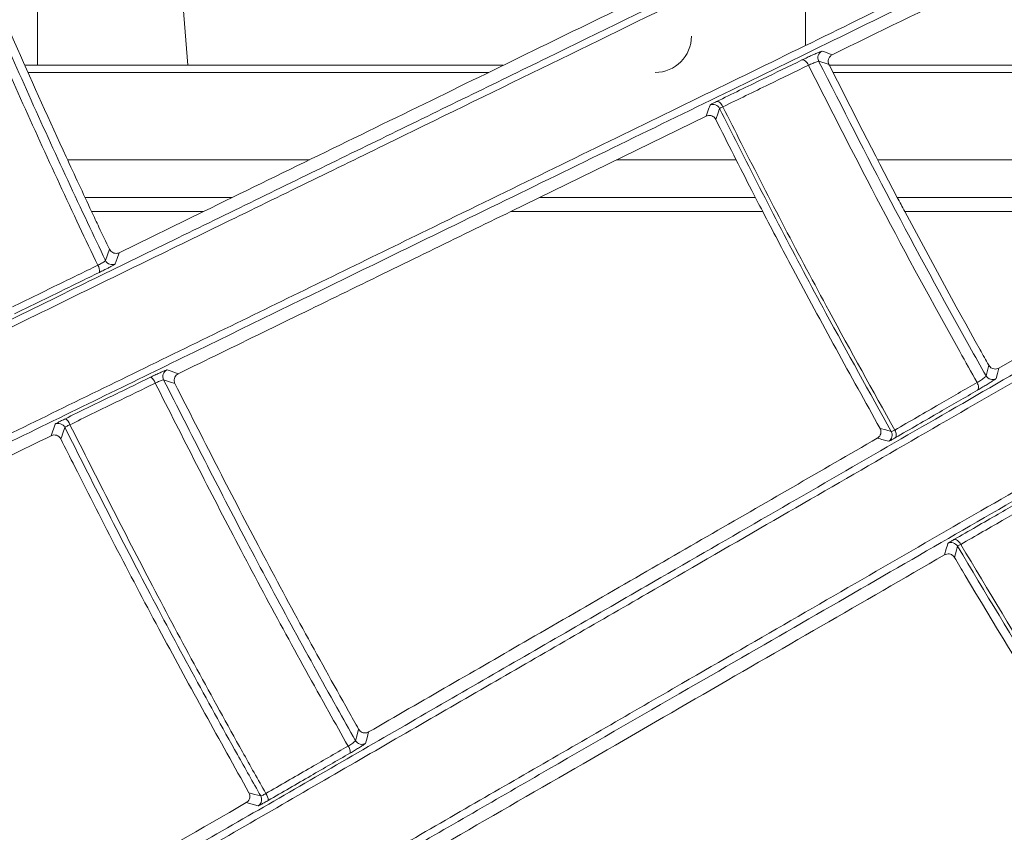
# Model space of a CAD drawing. Header units: millimetres. Extents: x 0 to 1118, y 0 to 864.
# Tile 311 of 512: x 475.08 to 481.84, y 393.55 to 399.13. Entities that reach past the tile are written whole.
import ezdxf

# ---------------------------------------------------------------- set-up
doc = ezdxf.new("R2010")
doc.units = ezdxf.units.MM
doc.styles.add('SLDTEXTSTYLE0', font='TXT', dxfattribs={"width": 0.605})
doc.dimstyles.new('SLDDIMSTYLE3', dxfattribs={"dimtxt": 3.175, "dimasz": 3.302, "dimexe": 0, "dimexo": 0.0625, "dimgap": 0.79375, "dimtad": 0, "dimtih": 1, "dimtoh": 1, "dimdec": 1, "dimlfac": 4, "dimrnd": 1e-09, "dimzin": 12, "dimdsep": 46, "dimtxsty": 'SLDTEXTSTYLE0', "dimsah": 1, "dimcen": 0.09, "dimadec": 0, "dimazin": 3, "dimtfac": 1, "dimtofl": 0, "dimtmove": 0, "dimatfit": 3, "dimfxl": 1, "dimfrac": 2, "dimtolj": 1, "dimtzin": 12, "dimarcsym": 0})

# ---------------------------------------------------------------- blocks, each defined once
blk = doc.blocks.new('_D_9')
at = {"color": 7, "linetype": 'Continuous', "lineweight": 0}
for p, q in [((522.1253, 420.3386), (447.1385, 420.3386)), ((448.7385, 420.3386), (448.7385, 403.9348)), ((448.7385, 382.6583), (448.7385, 399.0621)), ((465.7357, 382.6583), (447.1385, 382.6583))]:
    blk.add_line(p, q, dxfattribs=at)
for points in [[(448.7385, 420.3386), (448.2305, 417.0366), (449.2465, 417.0366)], [(448.7385, 382.6583), (449.2465, 385.9603), (448.2305, 385.9603)]]:
    blk.add_solid(points, dxfattribs=at)
at = {"color": 7, "linetype": 'Continuous', "lineweight": 0, "insert": (443.2814, 403.1549), "char_height": 3.175, "attachment_point": 1, "style": 'SLDTEXTSTYLE0'}
blk.add_mtext('150.7', dxfattribs=at)

msp = doc.modelspace()

# ---------------------------------------------------------------- linework, layer by layer
at = {"color": 7, "linetype": 'Continuous', "lineweight": 15}
for p, q in [((475.2003, 400.3052), (475.2003, 398.8161)), ((480.4732, 398.9522), (480.4732, 399.6803)), ((476.2328, 398.8161), (476.2003, 399.2183)), ((478.3978, 398.8161), (475.1136, 398.8161)), ((475.1358, 398.7669), (478.2968, 398.7669)), ((485.3223, 398.8161), (480.6332, 398.8161)), ((480.6614, 398.7669), (485.3093, 398.7669)), ((478.4489, 397.8123), (479.7899, 398.4663)), ((477.0667, 398.1669), (475.4064, 398.1669)), ((479.9971, 398.1669), (479.1759, 398.1669)), ((484.2747, 398.1669), (480.97, 398.1669)), ((475.5265, 397.9083), (476.5366, 397.9083)), ((478.6458, 397.9083), (480.1289, 397.9083)), ((481.103, 397.9083), (483.8269, 397.9083)), ((475.5711, 397.8123), (476.3397, 397.8123)), ((476.3397, 397.8123), (475.7605, 397.5298)), ((478.4489, 397.8123), (480.1785, 397.8123)), ((481.1538, 397.8123), (483.6606, 397.8123)), ((483.6606, 397.8123), (481.7995, 396.7377))]:
    msp.add_line(p, q, dxfattribs=at)
at = {"color": 9, "linetype": 'Continuous', "lineweight": 0}
msp.add_line((475.3208, 396.3528), (475.2934, 396.2732), dxfattribs=at)
at = {"color": 9, "linetype": 'Continuous', "lineweight": 0, "flags": 128}
for points in [[(480.5866, 398.9133), (480.6095, 398.9053), (480.6364, 398.8958), (480.6562, 398.8889)], [(480.448, 398.8526), (480.4531, 398.8535), (480.4587, 398.8527), (480.4648, 398.8501), (480.471, 398.8459), (480.4771, 398.8402), (480.483, 398.8333), (480.4882, 398.8253), (480.4928, 398.8167)], [(480.6338, 398.8206), (480.6069, 398.83), (480.5628, 398.8455)], [(479.8624, 398.5675), (479.8672, 398.5684), (479.8726, 398.5675), (479.8785, 398.5648), (479.8845, 398.5605), (479.8905, 398.5548), (479.8962, 398.5478), (479.9014, 398.5398), (479.9059, 398.5312)], [(479.7899, 398.4663), (479.8068, 398.5146), (479.8168, 398.5432)], [(479.8826, 398.5201), (479.8721, 398.4903), (479.8561, 398.4447)], [(475.6666, 397.4759), (475.68, 397.5148), (475.6933, 397.5537)], [(475.7605, 397.5298), (475.7468, 397.49), (475.734, 397.4527)], [(481.7117, 396.6849), (481.7211, 396.7212), (481.7305, 396.7575)], [(481.7995, 396.7377), (481.7899, 396.7008), (481.7811, 396.6668)], [(476.0889, 396.7252), (476.1165, 396.7157), (476.1471, 396.7052), (476.1659, 396.6987)], [(476.1432, 396.631), (476.1126, 396.6416), (476.0656, 396.6578)], [(481.6505, 396.6388), (481.6544, 396.6306), (481.6575, 396.6222), (481.6594, 396.6141), (481.6603, 396.6065), (481.66, 396.5996), (481.6586, 396.5936), (481.6561, 396.5888), (481.6526, 396.5854)], [(475.3871, 396.33), (475.3735, 396.2905), (475.3635, 396.2615), (475.3599, 396.2509)], [(480.9844, 396.323), (481.023, 396.3129), (481.0238, 396.3126), (481.0616, 396.3027)], [(481.0854, 396.3121), (481.0895, 396.3039), (481.0926, 396.2956), (481.0947, 396.2875), (481.0957, 396.2799), (481.0956, 396.2731), (481.0944, 396.2672), (481.0921, 396.2625), (481.0888, 396.2592)], [(481.4276, 395.4553), (481.4388, 395.4958), (481.4462, 395.5229), (481.4491, 395.5336)], [(481.4919, 395.5604), (481.4967, 395.5616), (481.5023, 395.5611), (481.5085, 395.5589), (481.5149, 395.5551), (481.5213, 395.5497), (481.5276, 395.5431), (481.5334, 395.5355), (481.5385, 395.5272)], [(481.5163, 395.5151), (481.5089, 395.488), (481.4952, 395.4384)], [(477.3833, 394.1797), (477.3938, 394.2193), (477.4044, 394.2589)], [(477.4731, 394.2397), (477.4623, 394.1993), (477.4522, 394.1614)], [(476.6514, 393.822), (476.6918, 393.8112), (476.6928, 393.8109), (476.7321, 393.8003)], [(476.7321, 393.8003), (476.7361, 393.7915), (476.7376, 393.7857)], [(476.714, 393.7327), (476.6746, 393.7432), (476.6327, 393.7545)]]:
    msp.add_lwpolyline(points, dxfattribs=at)
at = {"color": 7, "linetype": 'Continuous', "lineweight": 15}
for centre, radius, start, end in [((479.4396, 399.0169), 0.25, 270, 0), ((481.0179, 396.2783), 0.05, 301.25044, 29.28727), ((476.6885, 393.7758), 0.05, 300.53357, 11.4586)]:
    msp.add_arc(centre, radius, start, end, dxfattribs=at)
at = {"color": 9, "linetype": 'Continuous', "lineweight": 0}
for centre, radius, start, end in [((480.6076, 398.8679), 0.05, 114.82014, 206.56317), ((479.8378, 398.4978), 0.05, 26.51397, 114.7825), ((475.5606, 397.4057), 0.0651, 350.07049, 35.54876), ((475.7117, 397.4975), 0.05, 205.63656, 296.44899), ((475.9438, 396.6158), 0.0668, 15.98172, 61.95921), ((476.1104, 396.6801), 0.05, 115.53455, 206.44486), ((481.7551, 396.7096), 0.05, 209.6518, 301.20311), ((475.3423, 396.3076), 0.05, 26.52895, 115.50397), ((475.3486, 396.3261), 0.0771, 17.22145, 56.2849), ((481.4732, 395.4897), 0.05, 30.50273, 118.74063), ((477.4268, 394.2045), 0.05, 209.63942, 300.49601), ((477.2848, 394.1036), 0.0614, 351.55081, 39.9109), ((476.7132, 393.773), 0.0701, 357.15884, 38.96369)]:
    msp.add_arc(centre, radius, start, end, dxfattribs=at)
at = {"color": 7, "linetype": 'Continuous', "lineweight": 15}
for points, knots in [([(472.6127, 395.8992), (473.0686, 396.1215), (473.9865, 396.5692), (475.2817, 397.2009), (476.4885, 397.7895), (477.6094, 398.3363), (478.7041, 398.8703), (480.0544, 399.5289), (481.6114, 400.2884), (483.3414, 401.1323), (484.9877, 401.9354), (486.5498, 402.6973), (488.0324, 403.4205), (489.926, 404.3443), (491.2714, 405.0005), (492.1692, 405.4384)], [0, 0, 0, 0, 0.0542963, 0.1093331, 0.1564478, 0.2035736, 0.2518491, 0.3001342, 0.3870152, 0.4739454, 0.5627674, 0.6516099, 0.7385678, 0.8255339, 1, 1, 1, 1]), ([(492.1562, 405.3799), (491.2612, 404.9436), (489.9176, 404.2885), (488.0251, 403.3653), (486.5508, 402.646), (485.0098, 401.8942), (483.379, 401.0984), (481.6434, 400.2514), (480.0738, 399.4853), (478.7303, 398.8296), (477.6483, 398.3015), (476.5232, 397.7522), (475.3085, 397.16), (474.0104, 396.5233), (473.0924, 396.0831), (472.6346, 395.8542), (472.6346, 395.8542)], [0, 0, 0, 0, 0.1741793, 0.2614739, 0.3487604, 0.4359103, 0.5230414, 0.6117006, 0.7003072, 0.7474475, 0.7945794, 0.8427399, 0.8908884, 0.9450903, 0.9999996, 1, 1, 1, 1]), ([(472.8776, 395.2458), (472.8776, 395.2458), (473.295, 395.4544), (474.1374, 395.8583), (475.3979, 396.4764), (476.6498, 397.0865), (478.0034, 397.7472), (479.4214, 398.439), (480.8959, 399.1584), (482.3115, 399.849), (484.064, 400.7039), (486.0767, 401.6856), (488.3003, 402.77), (490.4147, 403.801), (491.7675, 404.4605), (492.4441, 404.7902)], [0, 0, 0, 0, 0.000001, 0.049931, 0.099872, 0.151959, 0.204062, 0.271679, 0.339328, 0.40874, 0.478171, 0.607752, 0.737409, 0.868692, 1, 1, 1, 1]), ([(492.5005, 404.7596), (491.8308, 404.433), (490.4915, 403.7797), (488.6202, 402.8672), (486.9019, 402.0293), (485.3556, 401.2752), (483.8484, 400.5403), (482.3917, 399.8299), (480.9869, 399.1449), (479.5004, 398.42), (478.0708, 397.7228), (476.734, 397.0709), (475.497, 396.4676), (474.2148, 395.8423), (473.338, 395.4147), (472.8996, 395.2009)], [0, 0, 0, 0, 0.1298089, 0.2595937, 0.3468664, 0.4341651, 0.5213843, 0.5892135, 0.6570268, 0.7263226, 0.7955827, 0.8457136, 0.89583, 0.9479213, 1, 1, 1, 1]), ([(474.8074, 392.6017), (475.1945, 392.8252), (475.969, 393.2723), (477.1242, 393.9393), (478.2656, 394.5984), (479.5542, 395.3424), (480.9536, 396.1504), (482.4355, 397.006), (484.1091, 397.9724), (485.9327, 399.0254), (487.7209, 400.0579), (489.282, 400.9593), (491.1097, 402.0147), (492.4181, 402.7702), (493.2911, 403.2742)], [0, 0, 0, 0, 0.048632, 0.0972747, 0.1476691, 0.1980774, 0.2712265, 0.3445625, 0.4178249, 0.5325564, 0.6473462, 0.7353938, 0.8234492, 1, 1, 1, 1]), ([(493.2824, 403.2153), (492.4115, 402.7127), (491.1045, 401.9584), (489.2777, 400.9036), (487.7386, 400.0148), (486.0007, 399.0111), (484.2208, 397.983), (482.549, 397.0172), (481.0174, 396.1324), (479.5952, 395.3107), (478.3171, 394.5722), (477.1977, 393.9254), (476.0386, 393.2557), (475.243, 392.796), (474.8453, 392.5662)], [0, 0, 0, 0, 0.1764651, 0.2648578, 0.3532427, 0.46387, 0.574448, 0.6505779, 0.7267868, 0.8027873, 0.8513115, 0.8998239, 0.9499181, 1, 1, 1, 1]), ([(475.3237, 392.0879), (475.6885, 392.2986), (476.4181, 392.7202), (477.5042, 393.3476), (478.5769, 393.9673), (479.8253, 394.6884), (481.2135, 395.4902), (482.7086, 396.3536), (484.3968, 397.3285), (486.2359, 398.3905), (488.0341, 399.4286), (489.5995, 400.3323), (491.4258, 401.3865), (492.7364, 402.1427), (493.6107, 402.6472)], [0, 0, 0, 0, 0.0462566, 0.092522, 0.1402542, 0.1879973, 0.2623463, 0.3368912, 0.41136, 0.5280802, 0.6448616, 0.7335364, 0.8222191, 1, 1, 1, 1]), ([(493.669, 402.6203), (492.7962, 402.1163), (491.4862, 401.36), (489.6593, 400.3054), (488.1142, 399.4134), (486.3634, 398.4028), (484.5634, 397.3637), (482.8715, 396.387), (481.3201, 395.4915), (479.8997, 394.6716), (478.6491, 393.9496), (477.5865, 393.3362), (476.4885, 392.7023), (475.7354, 392.2676), (475.359, 392.0502)], [0, 0, 0, 0, 0.1772984, 0.266095, 0.3548841, 0.4673262, 0.5797175, 0.6571331, 0.7346305, 0.8119098, 0.8582711, 0.904623, 0.9523166, 1, 1, 1, 1]), ([(477.6345, 389.7754), (477.8318, 389.9085), (478.3987, 390.2909), (479.3191, 390.9117), (480.3902, 391.6342), (481.4369, 392.3403), (482.7687, 393.2387), (484.3305, 394.2922), (486.0829, 395.4744), (487.7479, 396.5976), (489.2801, 397.6311), (490.694, 398.5849), (492.449, 399.7688), (493.716, 400.6235), (494.5613, 401.1936)], [0, 0, 0, 0, 0.027034, 0.077659, 0.128298, 0.180284, 0.232281, 0.331944, 0.431681, 0.53384, 0.636027, 0.726927, 0.817834, 1, 1, 1, 1]), ([(494.5568, 401.1345), (493.7131, 400.5657), (492.4471, 399.7122), (490.6928, 398.5288), (489.2892, 397.582), (487.7809, 396.5643), (486.1329, 395.4523), (484.3742, 394.2654), (482.7974, 393.2012), (481.4717, 392.3064), (480.438, 391.6086), (479.3623, 390.8825), (478.4318, 390.2543), (477.8628, 389.8702), (477.6714, 389.741)], [0, 0, 0, 0, 0.182171, 0.273375, 0.364572, 0.464671, 0.564744, 0.666718, 0.768612, 0.819296, 0.86997, 0.921848, 0.973711, 1, 1, 1, 1]), ([(480.6562, 398.8889), (481.2877, 399.1969), (482.5552, 399.8151), (483.709, 400.3779), (484.288, 400.6603)], [0, 0, 0, 0, 0.498182, 1, 1, 1, 1]), ([(474.6007, 400.0081), (474.753, 399.6476), (475.0108, 399.0378), (475.3399, 398.3083), (475.5127, 397.9376), (475.5711, 397.8123)], [0, 0, 0, 0, 0.4889302, 0.8272487, 1, 1, 1, 1]), ([(479.3846, 399.2975), (478.8966, 399.0594), (477.9158, 398.5811), (476.8668, 398.0694), (476.3397, 397.8123)], [0, 0, 0, 0, 0.497574, 1, 1, 1, 1]), ([(479.8624, 398.5675), (479.9675, 398.6187), (480.164, 398.7144), (480.3578, 398.8087), (480.448, 398.8526)], [0, 0, 0, 0, 0.534554, 1, 1, 1, 1]), ([(480.6562, 398.8889), (480.6501, 398.8849), (480.6387, 398.8774), (480.6294, 398.8587), (480.6275, 398.8397), (480.6307, 398.827), (480.6335, 398.8213), (480.6338, 398.8206)], [0, 0, 0, 0, 0.29615, 0.552574, 0.779694, 0.972468, 1, 1, 1, 1]), ([(480.6338, 398.8206), (480.7884, 398.516), (480.9596, 398.1787), (481.1367, 397.8446), (481.1538, 397.8123)], [0, 0, 0, 0, 0.903164, 1, 1, 1, 1]), ([(479.8561, 398.4447), (479.8534, 398.449), (479.8481, 398.4576), (479.8359, 398.4664), (479.8216, 398.4715), (479.8054, 398.4722), (479.7951, 398.4683), (479.7899, 398.4663)], [0, 0, 0, 0, 0.179945, 0.359462, 0.550149, 0.768551, 1, 1, 1, 1]), ([(479.8561, 398.4447), (479.9383, 398.2816), (480.0449, 398.0703), (480.1537, 397.8602), (480.1785, 397.8123)], [0, 0, 0, 0, 0.771834, 1, 1, 1, 1]), ([(478.1422, 389.2703), (478.4889, 389.5043), (479.1824, 389.9724), (480.4199, 390.8075), (481.8334, 391.7614), (483.3788, 392.8042), (484.7151, 393.7058), (486.2521, 394.7427), (487.9537, 395.8906), (489.8905, 397.197), (491.1047, 398.0157), (491.7117, 398.4251)], [0, 0, 0, 0, 0.062235, 0.124483, 0.228257, 0.33241, 0.43642, 0.513039, 0.675193, 0.837619, 1, 1, 1, 1]), ([(491.6203, 398.299), (491.5347, 398.2413), (491.0312, 397.9017), (490.0929, 397.2689), (488.7684, 396.3756), (487.3851, 395.4427), (486.0862, 394.5667), (484.8879, 393.7586), (483.8087, 393.0308), (482.6745, 392.2658), (481.4854, 391.4639), (480.3275, 390.6829), (479.2224, 389.9376), (478.5265, 389.4683), (478.1773, 389.2327)], [0, 0, 0, 0, 0.02329, 0.136996, 0.250692, 0.365118, 0.479521, 0.557174, 0.635509, 0.713829, 0.793735, 0.873612, 0.93658, 1, 1, 1, 1]), ([(475.6933, 397.5537), (475.6695, 397.6038), (475.6286, 397.69), (475.588, 397.7763), (475.5711, 397.8123)], [0, 0, 0, 0, 0.582646, 1, 1, 1, 1]), ([(476.1659, 396.6987), (476.5537, 396.8879), (477.332, 397.2675), (478.0757, 397.6303), (478.4489, 397.8123)], [0, 0, 0, 0, 0.498274, 1, 1, 1, 1]), ([(480.9844, 396.323), (480.7822, 396.6871), (480.5082, 397.1806), (480.247, 397.681), (480.1785, 397.8123)], [0, 0, 0, 0, 0.737784, 1, 1, 1, 1]), ([(481.7305, 396.7575), (481.7106, 396.7929), (481.5142, 397.1422), (481.3244, 397.4951), (481.1538, 397.8123)], [0, 0, 0, 0, 0.1013686, 1, 1, 1, 1]), ([(475.6933, 397.5537), (475.6962, 397.5489), (475.702, 397.5393), (475.7159, 397.5294), (475.7319, 397.5244), (475.7476, 397.5246), (475.7566, 397.5282), (475.7605, 397.5298)], [0, 0, 0, 0, 0.206907, 0.413686, 0.624138, 0.840143, 1, 1, 1, 1]), ([(481.7305, 396.7575), (481.7335, 396.7532), (481.7395, 396.7445), (481.7525, 396.7358), (481.7676, 396.731), (481.7842, 396.7309), (481.7944, 396.7354), (481.7995, 396.7377)], [0, 0, 0, 0, 0.178873, 0.357147, 0.550638, 0.772531, 1, 1, 1, 1]), ([(476.1659, 396.6987), (476.161, 396.6957), (476.1512, 396.6897), (476.1415, 396.6749), (476.1372, 396.658), (476.1383, 396.6427), (476.1419, 396.6343), (476.1432, 396.631)], [0, 0, 0, 0, 0.220053, 0.440172, 0.657779, 0.869861, 1, 1, 1, 1]), ([(477.4044, 394.2589), (477.3813, 394.2998), (477.1459, 394.7178), (476.7162, 395.5037), (476.3317, 396.2603), (476.1432, 396.631)], [0, 0, 0, 0, 0.052406, 0.535681, 1, 1, 1, 1]), ([(481.6526, 396.5854), (481.5667, 396.5357), (481.3801, 396.4278), (481.1909, 396.3183), (481.0888, 396.2592)], [0, 0, 0, 0, 0.460503, 1, 1, 1, 1]), ([(472.9288, 395.1199), (473.3239, 395.3126), (474.1183, 395.7), (474.9003, 396.0815), (475.2934, 396.2732)], [0, 0, 0, 0, 0.497408, 1, 1, 1, 1]), ([(475.3599, 396.2509), (475.357, 396.2556), (475.3511, 396.2649), (475.3372, 396.2743), (475.3212, 396.2789), (475.3059, 396.2783), (475.2971, 396.2747), (475.2934, 396.2732)], [0, 0, 0, 0, 0.209118, 0.418151, 0.629389, 0.846051, 1, 1, 1, 1]), ([(480.9654, 396.2561), (480.9714, 396.2606), (480.9817, 396.2683), (480.9899, 396.286), (480.9915, 396.3032), (480.9881, 396.3159), (480.985, 396.3218), (480.9844, 396.323)], [0, 0, 0, 0, 0.309374, 0.532753, 0.757356, 0.950283, 1, 1, 1, 1]), ([(476.6514, 393.822), (476.4498, 394.1845), (476.0387, 394.924), (475.6168, 395.7384), (475.3917, 396.1874), (475.3599, 396.2509)], [0, 0, 0, 0, 0.452328, 0.922508, 1, 1, 1, 1]), ([(480.9654, 396.2561), (480.5789, 396.033), (479.8037, 395.5854), (478.6353, 394.9107), (477.8427, 394.4531), (477.4731, 394.2397)], [0, 0, 0, 0, 0.346654, 0.695351, 1, 1, 1, 1]), ([(481.4919, 395.5604), (481.5933, 395.6188), (481.7827, 395.728), (481.9695, 395.8356), (482.0563, 395.8856)], [0, 0, 0, 0, 0.535132, 1, 1, 1, 1]), ([(477.9354, 393.439), (478.5362, 393.7858), (479.7469, 394.4849), (480.8645, 395.1302), (481.4276, 395.4553)], [0, 0, 0, 0, 0.49617, 1, 1, 1, 1]), ([(481.4952, 395.4384), (481.4923, 395.4424), (481.4864, 395.4506), (481.4737, 395.4585), (481.4591, 395.4626), (481.4429, 395.4623), (481.4328, 395.4577), (481.4276, 395.4553)], [0, 0, 0, 0, 0.178429, 0.356341, 0.546353, 0.765592, 1, 1, 1, 1]), ([(482.7688, 393.4005), (482.568, 393.7093), (482.1576, 394.3405), (481.7404, 395.0247), (481.5198, 395.3969), (481.4952, 395.4384)], [0, 0, 0, 0, 0.459878, 0.939905, 1, 1, 1, 1]), ([(477.4044, 394.2589), (477.4076, 394.2543), (477.414, 394.2451), (477.4285, 394.2363), (477.4448, 394.2323), (477.4604, 394.2336), (477.4693, 394.2379), (477.4731, 394.2397)], [0, 0, 0, 0, 0.205845, 0.411483, 0.62147, 0.838033, 1, 1, 1, 1]), ([(476.6327, 393.7545), (476.6374, 393.7579), (476.6468, 393.7646), (476.6556, 393.78), (476.6588, 393.7969), (476.6566, 393.8115), (476.6528, 393.8192), (476.6514, 393.822)], [0, 0, 0, 0, 0.224826, 0.449798, 0.669641, 0.882188, 1, 1, 1, 1]), ([(479.0684, 388.1822), (478.9653, 388.2853), (478.7112, 388.5394), (478.2581, 388.9925), (477.7446, 389.506), (477.2336, 390.017), (476.7876, 390.463), (476.3772, 390.8734), (475.957, 391.2936), (475.4925, 391.7581), (474.9422, 392.3084), (474.3848, 392.8658), (473.895, 393.3556), (473.6189, 393.6317), (473.5084, 393.7422)], [0, 0, 0, 0, 0.055665, 0.137194, 0.244586, 0.332837, 0.413022, 0.485262, 0.554264, 0.639762, 0.735839, 0.851119, 0.940397, 1, 1, 1, 1]), ([(476.6327, 393.7545), (476.325, 393.5768), (475.6759, 393.202), (475.0152, 392.8206), (474.6678, 392.62)], [0, 0, 0, 0, 0.474069, 1, 1, 1, 1])]:
    msp.add_open_spline(points, degree=3, knots=knots, dxfattribs=at)
at = {"color": 9, "linetype": 'Continuous', "lineweight": 0}
for points, knots in [([(475.6135, 397.4435), (475.5712, 397.5325), (475.3449, 398.0091), (474.9541, 398.8647), (474.6269, 399.6406), (474.4665, 400.0211)], [0, 0, 0, 0, 0.104796, 0.560929, 1, 1, 1, 1]), ([(474.5249, 400.0402), (474.6847, 399.6614), (475.0112, 398.8877), (475.4003, 398.0365), (475.6254, 397.5627), (475.6666, 397.4759)], [0, 0, 0, 0, 0.439416, 0.897355, 1, 1, 1, 1]), ([(480.5866, 398.9133), (480.5865, 398.9133), (480.5857, 398.9134), (480.5797, 398.9116), (480.562, 398.9045), (480.5368, 398.8937), (480.5071, 398.8804), (480.4757, 398.8659), (480.4573, 398.857), (480.448, 398.8526)], [0, 0, 0, 0, 0.022987, 0.185644, 0.348346, 0.511168, 0.674091, 0.83704, 1, 1, 1, 1]), ([(480.4928, 398.8167), (480.4975, 398.8187), (480.5069, 398.8228), (480.5228, 398.8296), (480.5379, 398.8359), (480.5506, 398.841), (480.5595, 398.8445), (480.5624, 398.8455), (480.5628, 398.8455), (480.5628, 398.8455)], [0, 0, 0, 0, 0.163088, 0.326158, 0.489095, 0.651892, 0.814473, 0.977074, 1, 1, 1, 1]), ([(480.5628, 398.8455), (480.7263, 398.5235), (481.0609, 397.8646), (481.451, 397.1481), (481.6739, 396.7519), (481.7117, 396.6849)], [0, 0, 0, 0, 0.4425982, 0.9057062, 1, 1, 1, 1]), ([(480.4928, 398.8167), (480.4024, 398.7727), (480.2082, 398.6782), (480.0112, 398.5824), (479.9059, 398.5312)], [0, 0, 0, 0, 0.4654367, 1, 1, 1, 1]), ([(481.6505, 396.6388), (481.6107, 396.7095), (481.3855, 397.1099), (480.9924, 397.8322), (480.657, 398.4932), (480.4928, 398.8167)], [0, 0, 0, 0, 0.098679, 0.558823, 1, 1, 1, 1]), ([(479.8624, 398.5675), (479.8619, 398.5673), (479.8526, 398.5627), (479.8365, 398.5547), (479.8204, 398.5461), (479.818, 398.5442), (479.8168, 398.5432)], [0, 0, 0, 0, 0.019772, 0.346571, 0.67331, 1, 1, 1, 1]), ([(479.8826, 398.5201), (479.8832, 398.5205), (479.8845, 398.5214), (479.8927, 398.5253), (479.9014, 398.5292), (479.9059, 398.5312)], [0, 0, 0, 0, 0.326658, 0.653405, 1, 1, 1, 1]), ([(481.0616, 396.3027), (480.9109, 396.573), (480.549, 397.2219), (480.1615, 397.9642), (479.9248, 398.4359), (479.8826, 398.5201)], [0, 0, 0, 0, 0.369665, 0.887509, 1, 1, 1, 1]), ([(479.9059, 398.5312), (479.9477, 398.4478), (480.1838, 397.977), (480.5715, 397.2341), (480.9339, 396.5839), (481.0854, 396.3121)], [0, 0, 0, 0, 0.111373, 0.628537, 1, 1, 1, 1]), ([(475.028, 397.1579), (475.1293, 397.2073), (475.3252, 397.3028), (475.5196, 397.3977), (475.6135, 397.4435)], [0, 0, 0, 0, 0.5170409, 1, 1, 1, 1]), ([(475.6135, 397.4435), (475.6148, 397.4441), (475.6209, 397.4472), (475.6324, 397.4532), (475.6465, 397.4612), (475.6577, 397.4681), (475.6653, 397.4735), (475.6662, 397.4751), (475.6666, 397.4759)], [0, 0, 0, 0, 0.049539, 0.238775, 0.428576, 0.618914, 0.809459, 1, 1, 1, 1]), ([(475.6246, 397.3945), (475.6272, 397.3957), (475.6396, 397.4018), (475.6628, 397.4134), (475.6914, 397.4281), (475.7145, 397.4406), (475.7305, 397.4497), (475.7329, 397.4517), (475.734, 397.4527)], [0, 0, 0, 0, 0.049652, 0.239361, 0.429387, 0.619583, 0.809786, 1, 1, 1, 1]), ([(475.6246, 397.3945), (475.531, 397.3488), (475.3373, 397.2542), (475.142, 397.1588), (475.0411, 397.1096)], [0, 0, 0, 0, 0.482971, 1, 1, 1, 1]), ([(475.3914, 396.3903), (475.492, 396.4393), (475.6873, 396.5345), (475.8812, 396.6289), (475.9752, 396.6747)], [0, 0, 0, 0, 0.5149502, 1, 1, 1, 1]), ([(476.0889, 396.7252), (476.0886, 396.7252), (476.0876, 396.7253), (476.0801, 396.7227), (476.0614, 396.7148), (476.0356, 396.7033), (476.0054, 396.6893), (475.9853, 396.6796), (475.9752, 396.6747)], [0, 0, 0, 0, 0.053217, 0.242604, 0.431993, 0.621347, 0.810673, 1, 1, 1, 1]), ([(481.6505, 396.6388), (481.6511, 396.6392), (481.656, 396.6418), (481.6661, 396.6478), (481.6804, 396.6572), (481.6936, 396.6667), (481.704, 396.6751), (481.7108, 396.6818), (481.7114, 396.6838), (481.7117, 396.6849)], [0, 0, 0, 0, 0.024904, 0.184945, 0.34589, 0.508195, 0.671761, 0.835836, 1, 1, 1, 1]), ([(476.008, 396.6342), (475.9137, 396.5882), (475.7192, 396.4935), (475.5232, 396.3981), (475.4223, 396.349)], [0, 0, 0, 0, 0.48503, 1, 1, 1, 1]), ([(476.008, 396.6342), (476.0131, 396.6365), (476.0232, 396.6412), (476.0385, 396.6479), (476.0515, 396.6533), (476.0611, 396.6569), (476.0649, 396.658), (476.0655, 396.6578), (476.0656, 396.6578)], [0, 0, 0, 0, 0.189302, 0.378597, 0.567992, 0.757438, 0.946778, 1, 1, 1, 1]), ([(477.3319, 394.143), (477.2877, 394.2213), (477.0309, 394.6771), (476.5809, 395.5031), (476.1966, 396.2619), (476.008, 396.6342)], [0, 0, 0, 0, 0.095583, 0.556335, 1, 1, 1, 1]), ([(476.0656, 396.6578), (476.2536, 396.2871), (476.6372, 395.5303), (477.085, 394.7087), (477.3405, 394.2557), (477.3833, 394.1797)], [0, 0, 0, 0, 0.444166, 0.906785, 1, 1, 1, 1]), ([(481.0854, 396.3121), (481.1877, 396.3713), (481.3774, 396.4809), (481.5644, 396.589), (481.6505, 396.6388)], [0, 0, 0, 0, 0.5395152, 1, 1, 1, 1]), ([(481.7811, 396.6668), (481.78, 396.6657), (481.7778, 396.6634), (481.7625, 396.653), (481.7404, 396.6386), (481.7129, 396.6214), (481.6837, 396.6037), (481.6636, 396.5917), (481.6539, 396.5862), (481.6526, 396.5854)], [0, 0, 0, 0, 0.16309, 0.326236, 0.4893, 0.651885, 0.813736, 0.97494, 1, 1, 1, 1]), ([(475.3914, 396.3903), (475.3821, 396.3857), (475.3632, 396.3764), (475.3403, 396.3646), (475.3243, 396.3558), (475.3219, 396.3538), (475.3208, 396.3528)], [0, 0, 0, 0, 0.241869, 0.494577, 0.747295, 1, 1, 1, 1]), ([(475.3871, 396.33), (475.3876, 396.3306), (475.3887, 396.3317), (475.3967, 396.3363), (475.4081, 396.3422), (475.4176, 396.3467), (475.4223, 396.349)], [0, 0, 0, 0, 0.252786, 0.505463, 0.758163, 1, 1, 1, 1]), ([(475.4223, 396.349), (475.6095, 395.9792), (475.9917, 395.2243), (476.4482, 394.3844), (476.7139, 393.9127), (476.7677, 393.8171)], [0, 0, 0, 0, 0.433601, 0.885245, 1, 1, 1, 1]), ([(476.7321, 393.8003), (476.6789, 393.8949), (476.4135, 394.3657), (475.957, 395.2049), (475.5744, 395.9601), (475.3871, 396.33)], [0, 0, 0, 0, 0.113603, 0.56593, 1, 1, 1, 1]), ([(481.0616, 396.3027), (481.0626, 396.3026), (481.0646, 396.3022), (481.0732, 396.3056), (481.0814, 396.31), (481.0854, 396.3121)], [0, 0, 0, 0, 0.343397, 0.672319, 1, 1, 1, 1]), ([(481.0439, 396.2355), (481.0438, 396.2355), (481.0311, 396.2388), (481.005, 396.2457), (480.979, 396.2526), (480.9654, 396.2561)], [0, 0, 0, 0, 0.004634, 0.481222, 1, 1, 1, 1]), ([(481.0439, 396.2355), (481.0439, 396.2355), (481.0445, 396.2354), (481.0492, 396.2373), (481.0648, 396.2455), (481.0808, 396.2546), (481.0888, 396.2592)], [0, 0, 0, 0, 0.012519, 0.342213, 0.67112, 1, 1, 1, 1]), ([(482.1041, 395.8529), (482.0171, 395.8028), (481.8299, 395.695), (481.6401, 395.5857), (481.5385, 395.5272)], [0, 0, 0, 0, 0.464859, 1, 1, 1, 1]), ([(481.4919, 395.5604), (481.4917, 395.5603), (481.4832, 395.5554), (481.468, 395.5464), (481.4525, 395.5367), (481.4503, 395.5346), (481.4491, 395.5336)], [0, 0, 0, 0, 0.005882, 0.337339, 0.668676, 1, 1, 1, 1]), ([(481.5163, 395.5151), (481.517, 395.5155), (481.5182, 395.5164), (481.5261, 395.5207), (481.5343, 395.525), (481.5385, 395.5272)], [0, 0, 0, 0, 0.331172, 0.662598, 1, 1, 1, 1]), ([(481.5385, 395.5272), (481.7272, 395.2119), (482.1137, 394.566), (482.5643, 393.8599), (482.8229, 393.4672), (482.8697, 393.3962)], [0, 0, 0, 0, 0.438614, 0.8984407, 1, 1, 1, 1]), ([(482.8469, 393.3857), (482.8012, 393.455), (482.5436, 393.8461), (482.0931, 394.5517), (481.7057, 395.1987), (481.5163, 395.5151)], [0, 0, 0, 0, 0.099159, 0.559583, 1, 1, 1, 1]), ([(477.3319, 394.143), (477.3334, 394.1438), (477.3396, 394.1475), (477.3509, 394.1545), (477.3643, 394.1634), (477.375, 394.1712), (477.3821, 394.1772), (477.3829, 394.1789), (477.3833, 394.1797)], [0, 0, 0, 0, 0.059743, 0.246811, 0.434521, 0.622805, 0.811323, 1, 1, 1, 1]), ([(476.7677, 393.8171), (476.8656, 393.8737), (477.0544, 393.9827), (477.2417, 394.0909), (477.3319, 394.143)], [0, 0, 0, 0, 0.518584, 1, 1, 1, 1]), ([(477.3455, 394.0946), (477.3485, 394.0963), (477.361, 394.1035), (477.3839, 394.1171), (477.4114, 394.1338), (477.4336, 394.1478), (477.4489, 394.158), (477.4511, 394.1603), (477.4522, 394.1614)], [0, 0, 0, 0, 0.0599475, 0.2475376, 0.4354682, 0.6236228, 0.8117904, 1, 1, 1, 1]), ([(477.3455, 394.0946), (477.2556, 394.0426), (477.069, 393.9347), (476.8808, 393.826), (476.7832, 393.7696)], [0, 0, 0, 0, 0.48143, 1, 1, 1, 1]), ([(476.714, 393.7327), (476.7152, 393.733), (476.7179, 393.7337), (476.733, 393.7414), (476.7552, 393.7535), (476.7739, 393.7642), (476.7832, 393.7696)], [0, 0, 0, 0, 0.234084, 0.489469, 0.744716, 1, 1, 1, 1]), ([(476.7321, 393.8003), (476.7329, 393.8003), (476.7345, 393.8001), (476.7424, 393.8034), (476.7537, 393.8091), (476.763, 393.8145), (476.7677, 393.8171)], [0, 0, 0, 0, 0.234576, 0.490177, 0.745202, 1, 1, 1, 1])]:
    msp.add_open_spline(points, degree=3, knots=knots, dxfattribs=at)

# ---------------------------------------------------------------- dimensions: what is measured, and where the dimension line sits
at = {"color": 7, "linetype": 'Continuous', "lineweight": 0}
dim = msp.add_linear_dim(base=(448.7385, 420.3386), p1=(467.3357, 382.6583), p2=(523.7253, 420.3386), angle=90, dimstyle='SLDDIMSTYLE3', dxfattribs=at)
dim.commit()
dim.dimension.update_dxf_attribs({"geometry": '_D_9', "text_midpoint": (448.7385, 401.4985), "dimtype": 160})

doc.saveas('drawing.dxf')
